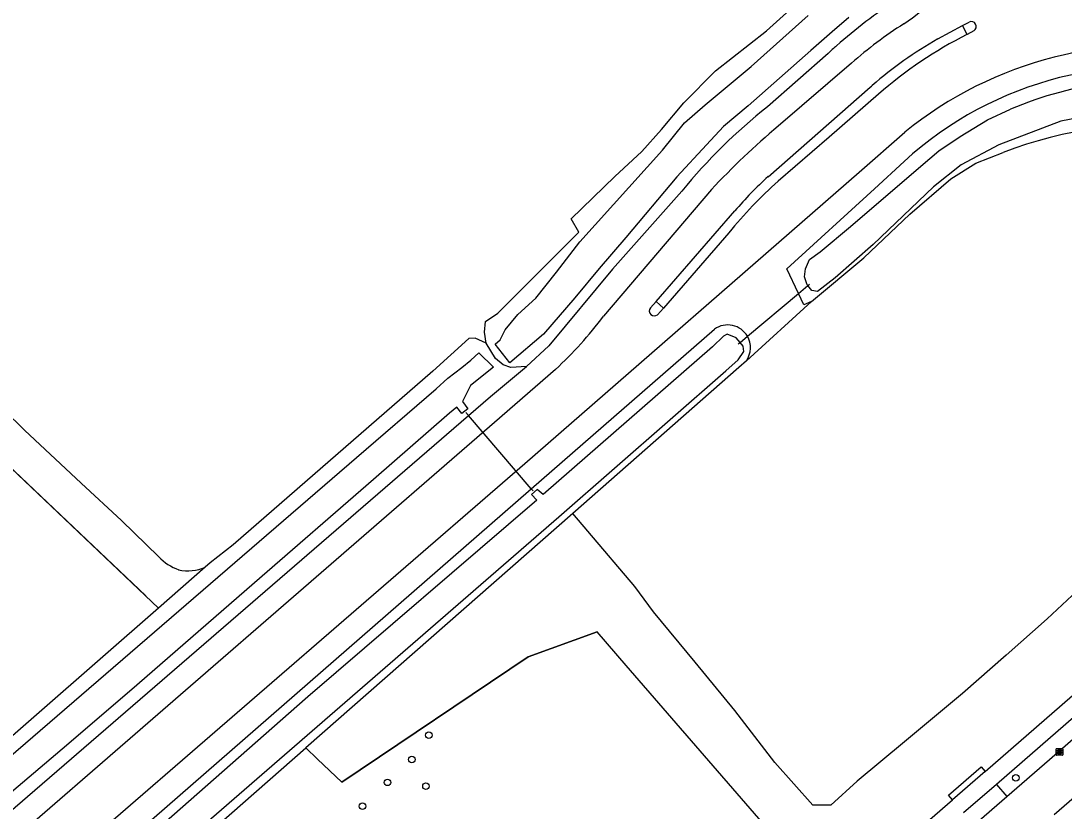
# Model space of a CAD drawing. Extents: x 156141 to 158132, y 385651 to 388399.
# Drawn here: x 156441.8 to 156597.8, y 386938.6 to 387056.7 of the extents above; entities that cross this region are included whole.
import ezdxf

# ---------------------------------------------------------------- set-up
doc = ezdxf.new("R2010")
doc.units = 0
for name, color, linetype in [('IMGEO_Boom', 7, 'Continuous'), ('IMGEO_Duiker', 7, 'Continuous'), ('IMGEO_Erf', 7, 'Continuous'), ('IMGEO_Fietspad_gesloten', 7, 'Continuous'), ('IMGEO_Groenvoorziening', 7, 'Continuous'), ('IMGEO_Hek', 7, 'Continuous'), ('IMGEO_Kolk', 7, 'Continuous'), ('IMGEO_Oever', 7, 'Continuous'), ('IMGEO_Rijbaan_lokaal_gesloten', 7, 'Continuous'), ('IMGEO_Rijbaan_lokaal_open', 7, 'Continuous'), ('IMGEO_Verkeerseiland_gesloten', 7, 'Continuous'), ('IMGEO_Waterloop', 7, 'Continuous')]:
    doc.layers.add(name, color=color, linetype=linetype)

msp = doc.modelspace()

# ---------------------------------------------------------------- linework, layer by layer
at = {"layer": 'IMGEO_Boom'}
for centre in [(156502.78, 386949.93), (156500.24, 386946.28), (156590.58, 386943.53), (156496.61, 386942.86), (156502.36, 386942.3), (156492.87, 386939.29)]:
    msp.add_circle(centre, 0.489, dxfattribs=at)
at = {"layer": 'IMGEO_Duiker'}
for points in [[(156549.07, 387008.43), (156549.35, 387008.66), (156550.44, 387009.58), (156558.09, 387015.99), (156559.48, 387017.15), (156559.75, 387017.38)], [(156518.38, 386986.47), (156518.12, 386986.77), (156508.7, 386997.7), (156508.3, 386998.17)]]:
    msp.add_lwpolyline(points, dxfattribs=at)
at = {"layer": 'IMGEO_Erf'}
msp.add_lwpolyline([(156484.39, 386948.01), (156484.37, 386947.99), (156452.41, 386919.93)], dxfattribs=at)
at = {"layer": 'IMGEO_Fietspad_gesloten'}
for points in [[(156586.02, 386944.46), (156633.63, 386985.93)], [(156630.72, 386979.99), (156587.71, 386942.53)], [(156575.11, 386935.02), (156581.14, 386940.24)]]:
    msp.add_lwpolyline(points, dxfattribs=at)
at = {"layer": 'IMGEO_Groenvoorziening'}
for points in [[(156511.38, 387008.54), (156511.11, 387010.2), (156511.29, 387011.78), (156513.11, 387013.01), (156525.22, 387025.13), (156524.09, 387027.12), (156530.62, 387033.48), (156534.66, 387037.2), (156537.57, 387040.51), (156540.93, 387044.46), (156545.69, 387049.27), (156553.32, 387055.26), (156559.85, 387061.16), (156565.66, 387066.07), (156570.2, 387070.06), (156571.38, 387072.6), (156570.52, 387076.05), (156567.34, 387089.67), (156568.11, 387090.64), (156573.83, 387091.99)], [(156562.51, 387051.86), (156553.45, 387043.9)], [(156560.04, 387014.77), (156558.9, 387014.27), (156558.09, 387015.99), (156556.36, 387019.64), (156569.45, 387031.64), (156573.87, 387035.7)], [(156560.04, 387014.77), (156567.84, 387021.31), (156574.74, 387027.85), (156580.85, 387033.13), (156584.61, 387035.47), (156588.69, 387037.04)], [(156540.64, 387031.29), (156530.24, 387019.62), (156520.73, 387008.14), (156517.41, 387005.05)], [(156462.35, 386968.93), (156417.18, 387011.8), (156403.67, 387023.07), (156402.29, 387022.03), (156362.24, 386991.12)], [(156415.43, 387020.38), (156419.69, 387016.19), (156426.87, 387009.78), (156436.12, 387001.57), (156442.3, 386995.54), (156450.79, 386987.61), (156456.83, 386982.03), (156462.39, 386976.6)], [(156550.29, 387005.92), (156560.04, 387014.77)], [(156452.41, 386919.93), (156450.3, 386921.47), (156449.54, 386922.35), (156448.78, 386923.24), (156447.7, 386925.39), (156518.12, 386986.77), (156545.53, 387010.65)], [(156511.38, 387008.54), (156509.7, 387009.27), (156508.75, 387009.24), (156503.37, 387004.34), (156473.51, 386978.36), (156470.06, 386975.68), (156469.32, 386975.04)], [(156642.16, 387007.78), (156637.95, 387003.43), (156635.25, 387000.98), (156628.04, 386995.66), (156625.4, 386993.87), (156617.29, 386986.97), (156612.14, 386981.61), (156605.35, 386975.74), (156601.24, 386972.92), (156595.27, 386967.33), (156589.13, 386961.9), (156582.61, 386956.13), (156573.93, 386948.92), (156566.86, 386943.03), (156562.91, 386939.44), (156560.21, 386939.44), (156554.54, 386945.81), (156548.55, 386953.62), (156542.64, 386960.84), (156536.4, 386968.35), (156533.61, 386972.17), (156526.59, 386980.43), (156524.34, 386983.09)], [(156550.29, 387005.92), (156549.17, 387004.89), (156524.34, 386983.09)], [(156438.72, 386937.23), (156508.7, 386997.7), (156512.02, 387000.56), (156517.41, 387005.05)], [(156524.34, 386983.09), (156484.39, 386948.01)], [(156469.32, 386975.04), (156462.35, 386968.93)], [(156462.35, 386968.93), (156435.35, 386945.31)], [(156528.86, 386897.41), (156561.9, 386926.18), (156532.29, 386960.32), (156527.96, 386965.37), (156517.64, 386961.63), (156489.8, 386942.87), (156486.16, 386946.33), (156484.39, 386948.01)]]:
    msp.add_lwpolyline(points, dxfattribs=at)
for centre, radius, start, end in [((156611.6, 386999.19), 72.01, 122.5437, 131.6204), ((156612.91, 386997.75), 73.95, 131.6359, 132.961), ((156610.31, 386995.95), 53.93, 75.7671, 132.5039), ((156604.76, 386978.96), 82.76, 128.3138, 140.7798), ((156610.65, 386981.14), 60.05, 83.2476, 111.4531), ((156547.5, 387007.86), 3.41, 30.1504, 125.1923), ((156547.49, 387007.86), 3.41, 325.1694, 30.1381), ((156467.86, 386981.76), 7.52, 223.3054, 250.6725), ((156466.8, 386980.54), 6.05, 256.3373, 294.6296)]:
    msp.add_arc(centre, radius, start, end, dxfattribs=at)
at = {"layer": 'IMGEO_Hek'}
for points in [[(156403.67, 387023.07), (156417.18, 387011.8), (156460.44, 386970.74)], [(156486.16, 386946.33), (156489.8, 386942.87), (156517.64, 386961.63), (156527.96, 386965.37)]]:
    msp.add_lwpolyline(points, dxfattribs=at)
at = {"layer": 'IMGEO_Kolk'}
for p, q in [((156596.62, 386946.98), (156596.62, 386947.84)), ((156596.69, 386947.91), (156597.55, 386947.91)), ((156597.55, 386946.91), (156596.69, 386946.91)), ((156597.13, 386947.13), (156597.1, 386947.13)), ((156597.11, 386947.69), (156597.13, 386947.69)), ((156597.62, 386947.84), (156597.62, 386946.98))]:
    msp.add_line(p, q, dxfattribs=at)
for points in [[(156596.62, 386946.98), (156596.62, 386947.84)], [(156596.69, 386947.91), (156597.55, 386947.91)], [(156597.55, 386946.91), (156596.69, 386946.91)], [(156596.94, 386947.61), (156597.06, 386947.61), (156597.06, 386947.46), (156597.19, 386947.61), (156597.36, 386947.61), (156597.21, 386947.46), (156597.36, 386947.21), (156597.21, 386947.21), (156597.13, 386947.38), (156597.06, 386947.31), (156597.06, 386947.21), (156596.94, 386947.21), (156596.94, 386947.61)], [(156597.62, 386947.84), (156597.62, 386946.98)]]:
    msp.add_lwpolyline(points, dxfattribs=at)
for centre, start, end in [((156596.69, 386947.84), 91.552, 178.448), ((156596.69, 386947.84), 91.552, 178.448), ((156596.69, 386946.99), 181.552, 268.448), ((156596.69, 386946.99), 181.552, 268.448), ((156597.54, 386947.84), 1.552, 88.448), ((156597.54, 386947.84), 1.552, 88.448), ((156597.54, 386946.99), 271.552, 358.448), ((156597.54, 386946.99), 271.552, 358.448)]:
    msp.add_arc(centre, 0.0765, start, end, dxfattribs=at)
for centre, major_axis, ratio, start_param, end_param in [((156597.11, 386947.41), (-0.387, 0.002), 0.722429, 4.712389, 7.853982), ((156597.13, 386947.41), (-0.39, 0.002), 0.717154, 1.570796, 4.712389)]:
    msp.add_ellipse(centre, major_axis=major_axis, ratio=ratio, start_param=start_param, end_param=end_param, dxfattribs=at)
at = {"layer": 'IMGEO_Oever'}
msp.add_lwpolyline([(156517.41, 387005.05), (156515.06, 387004.91), (156513.92, 387005.32), (156512.77, 387006.25), (156511.38, 387008.54)], dxfattribs=at)
at = {"layer": 'IMGEO_Rijbaan_lokaal_gesloten'}
for points in [[(156578.91, 387054.03), (156582.62, 387056.07)], [(156582.62, 387056.07), (156583.61, 387056.56)], [(156584.32, 387055.26), (156583.29, 387054.71)], [(156566.01, 387050.39), (156555.03, 387040.99)], [(156553.55, 387033.44), (156568.78, 387046.8), (156568.99, 387046.99), (156569.11, 387047.09)], [(156570.07, 387045.76), (156562.66, 387039.35), (156555.06, 387032.77)], [(156437.52, 386921.67), (156451.48, 386933.73), (156517.14, 386990.56), (156567.17, 387034.13), (156573.98, 387040.12)], [(156545.05, 387031.51), (156528.93, 387012.58)], [(156536.77, 387014.78), (156548.58, 387028.31)], [(156547.67, 387025.06), (156537.88, 387013.79)], [(156535.93, 387013.82), (156536.77, 387014.78)], [(156537.88, 387013.79), (156536.99, 387012.8)], [(156521.73, 387004.6), (156512.63, 386996.69), (156437.05, 386931.15), (156432, 386926.87)], [(156589.23, 386940.74), (156595.62, 386946.29), (156608.26, 386957.28), (156624.35, 386971.23), (156629.93, 386976.06)], [(156596.33, 386938.04), (156618.65, 386957.38)], [(156584.36, 386936.52), (156589.23, 386940.74)]]:
    msp.add_lwpolyline(points, dxfattribs=at)
for centre, radius, start, end in [((156564.24, 387071.6), 18.07, 302.0897, 18.7412), ((156606.1, 387005.31), 60.33, 122.3207, 131.6412), ((156583.93, 387055.9), 0.739, 301.1691, 116.2995), ((156610.95, 386999.56), 61.69, 116.6429, 131.5097), ((156609.3, 387000.74), 61.35, 119.6948, 130.928), ((156610.87, 386994.41), 58.73, 79.7452, 128.9024), ((156635.37, 386946.49), 124.04, 130.3714, 136.7314), ((156597.6, 386984.61), 64.26, 131.4564, 140.9874), ((156585.16, 386997.82), 47.63, 131.5887, 140.1919), ((156536.5, 387013.35), 0.737, 141.0774, 311.6256), ((156480.13, 387049.41), 61.14, 312.8763, 322.9566)]:
    msp.add_arc(centre, radius, start, end, dxfattribs=at)
at = {"layer": 'IMGEO_Rijbaan_lokaal_open'}
for points in [[(156581.14, 386940.24), (156580.51, 386940.96), (156585.4, 386945.17), (156586.02, 386944.46)], [(156586.02, 386944.46), (156581.14, 386940.24)], [(156587.71, 386942.53), (156582.78, 386938.32)], [(156587.71, 386942.53), (156589.23, 386940.74)]]:
    msp.add_lwpolyline(points, dxfattribs=at)
at = {"layer": 'IMGEO_Verkeerseiland_gesloten'}
for points in [[(156583.29, 387054.71), (156582.62, 387056.07)], [(156536.77, 387014.78), (156537.88, 387013.79)]]:
    msp.add_lwpolyline(points, dxfattribs=at)
at = {"layer": 'IMGEO_Waterloop'}
for points in [[(156551, 387049.91), (156559.54, 387057.53)], [(156565.59, 387057.24), (156563.12, 387055.08), (156559.92, 387052.31), (156550.57, 387044.01), (156546.89, 387040.92), (156544.31, 387038.2), (156539.9, 387033.43), (156532.28, 387024.36), (156528.29, 387019.73), (156524.61, 387015.33), (156519.94, 387009.88), (156514.9, 387005.61), (156512.72, 387008.38), (156513.45, 387009.06), (156514.22, 387010.51), (156516.1, 387012.83), (156518.82, 387015.28), (156521.91, 387019.18), (156525.36, 387023.68), (156537.75, 387037.38), (156541.02, 387041.47), (156544.1, 387044.19), (156551, 387049.91)], [(156620.02, 387047.24), (156624.01, 387046.45), (156624.79, 387046.15), (156625.42, 387045.06), (156625.44, 387043.61), (156625.1, 387042.79), (156624.06, 387042.25), (156623.33, 387042.22), (156622.6, 387042.23), (156620.24, 387042.69), (156616.47, 387043.32), (156613.3, 387043.32), (156608.58, 387043.55), (156603.86, 387043), (156597.32, 387041.73), (156588.06, 387038.19), (156582.43, 387035.2), (156578.26, 387031.93), (156569.27, 387023.28)], [(156569.27, 387023.28), (156563.55, 387018.29), (156560.92, 387016.25), (156560.08, 387016.43), (156559.48, 387017.15), (156559.38, 387017.27), (156558.99, 387018.47), (156559.11, 387019.65), (156559.73, 387021.05), (156561.34, 387022.19), (156565.88, 387026), (156576.4, 387035.03), (156579.08, 387037.3), (156582.28, 387039.46), (156586.34, 387041.93), (156589.79, 387043.52)], [(156548.78, 387009.34), (156547.42, 387009.88), (156546.88, 387009.61), (156545.24, 387007.98), (156519.88, 386985.91), (156518.97, 386986.65), (156518.15, 386985.91), (156518.93, 386985.08), (156484.68, 386955.65), (156463.1, 386936.65)], [(156466.87, 386934.54), (156522.26, 386982.58), (156547.2, 387004.39), (156549.04, 387006.05), (156549.9, 387007.27), (156549.81, 387008.09), (156549.35, 387008.66), (156548.78, 387009.34)], [(156439.94, 386946.51), (156491.96, 386991.42), (156503.87, 387001.71), (156505.64, 387003.29), (156507.75, 387004.91), (156509.07, 387006), (156510.29, 387007.11), (156512.47, 387004.93)], [(156512.47, 387004.93), (156509.02, 387002.21), (156507.83, 386999.81), (156508.62, 386998.71), (156507.75, 386998), (156506.99, 386998.99), (156505.87, 386998.09), (156494.5, 386988.15), (156476.73, 386972.7), (156459.12, 386957.38), (156448.61, 386948.39), (156438.01, 386939.43)]]:
    msp.add_lwpolyline(points, dxfattribs=at)
msp.add_arc((156611.4, 386992.67), 55.25, 81.0203, 113.0193, dxfattribs=at)

doc.saveas('drawing.dxf')
